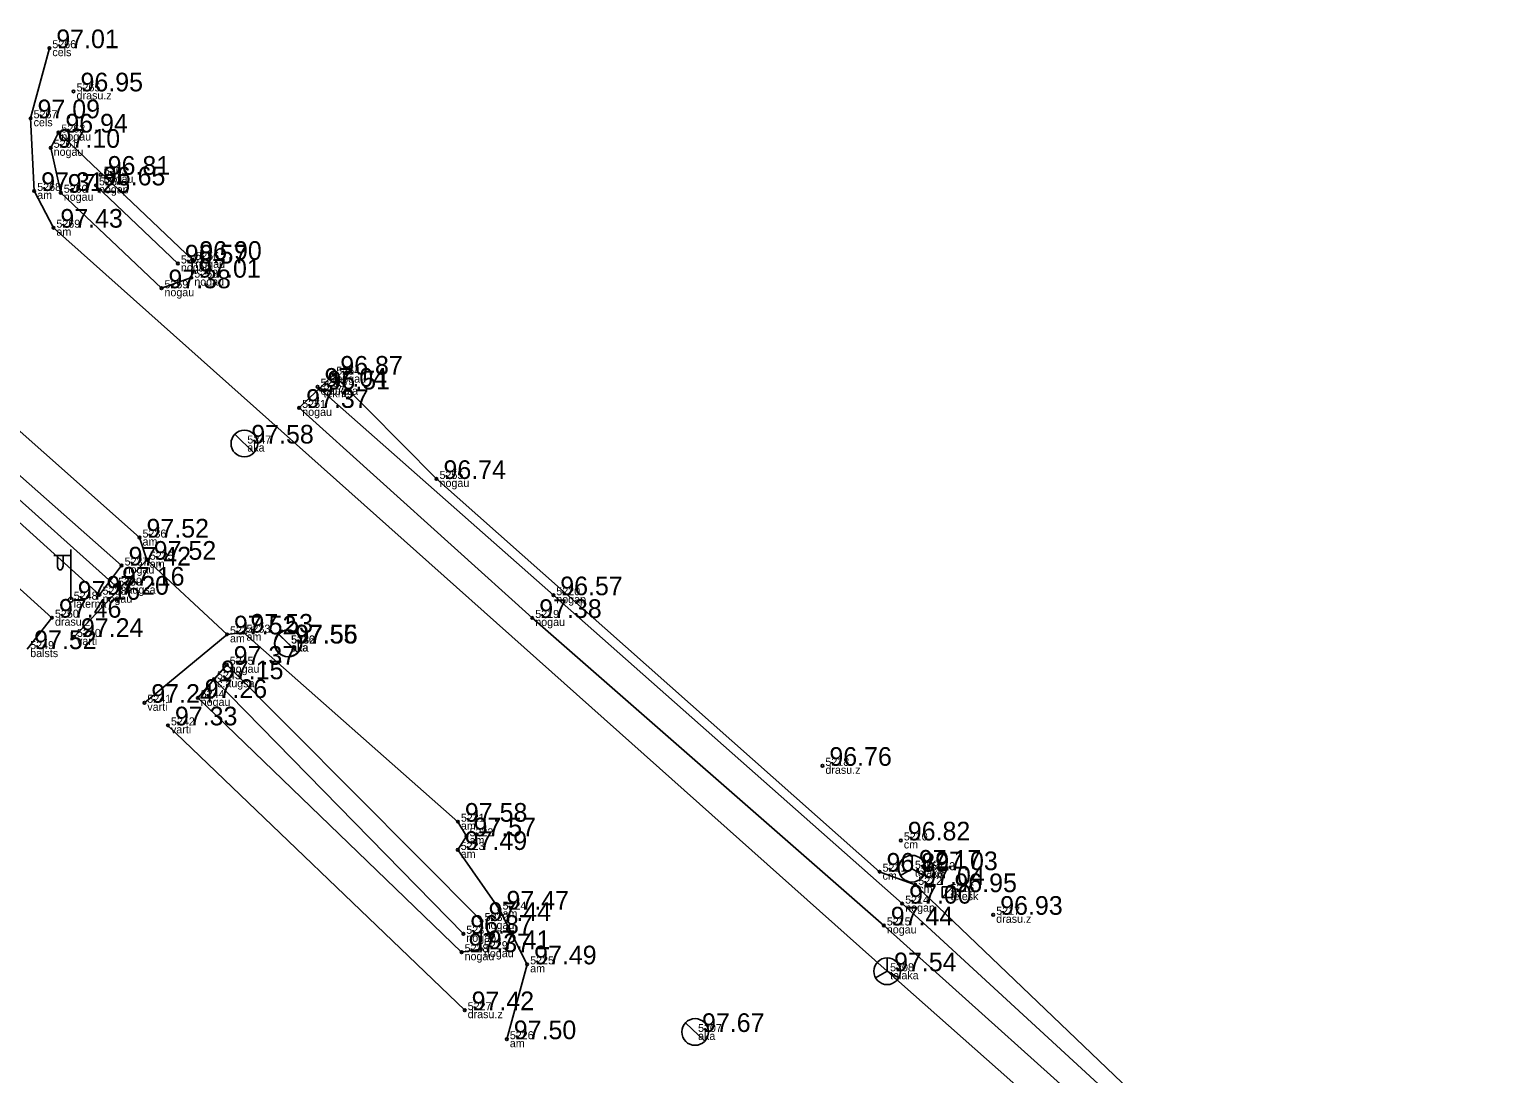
# Model space of a CAD drawing. Extents: x 614911 to 615803, y 262110 to 264311.
# Drawn here: x 615216 to 615270.8, y 264157.1 to 264196.3 of the extents above; entities that cross this region are included whole.
import ezdxf

# ---------------------------------------------------------------- set-up
doc = ezdxf.new("R2010")
doc.units = 0
for name, color, linetype in [('Level 12', 7, 'Continuous'), ('Level 31', 7, 'Continuous'), ('Level 35', 7, 'Continuous'), ('Level 37', 7, 'Continuous'), ('Level 44', 7, 'Continuous'), ('Level 49', 7, 'Continuous'), ('Level 53', 7, 'Continuous'), ('Level 54', 7, 'Continuous'), ('Level 57', 7, 'Continuous'), ('Level 58', 7, 'Continuous')]:
    doc.layers.add(name, color=color, linetype=linetype)

msp = doc.modelspace()

# ---------------------------------------------------------------- linework, layer by layer
at = {"layer": 'Level 12'}
for p, q in [((615223.687, 264181.076), (615224.405, 264180.38)), ((615225.32, 264173.583), (615226.038, 264172.887)), ((615225.335, 264173.576), (615226.053, 264172.88)), ((615240.589, 264159.011), (615241.307, 264158.315))]:
    msp.add_line(p, q, dxfattribs=at)
for centre in [(615224.046, 264180.728), (615225.679, 264173.235), (615225.694, 264173.228), (615240.948, 264158.663)]:
    msp.add_circle(centre, 0.5, dxfattribs=at)
at = {"layer": 'Level 31'}
for p, q in [((615218.482, 264190.409), (615221.554, 264187.48)), ((615208.105, 264185.331), (615219.2, 264175.4)), ((615232.257, 264162.343), (615222.909, 264171.89))]:
    msp.add_line(p, q, dxfattribs=at)
for points in [[(615222.095, 264187.616), (615222.058, 264186.949), (615220.938, 264186.551), (615217.162, 264190.132), (615216.783, 264191.818), (615217.073, 264192.391)], [(615208.5, 264185.819), (615207.817, 264185.516), (615207.862, 264184.761), (615218.615, 264175.06), (615219.444, 264176.155)], [(615269.702, 264145.214), (615269.377, 264144.379), (615268.574, 264143.999), (615257.464, 264154.176), (615248.026, 264162.657), (615234.843, 264174.188), (615226.104, 264182.065), (615227.383, 264183.311), (615231.253, 264179.4), (615247.867, 264164.674), (615249.206, 264164.179), (615258.391, 264155.393)], [(615223.385, 264172.433), (615222.297, 264171.188), (615232.194, 264161.653), (615232.917, 264161.768), (615232.944, 264162.825)]]:
    msp.add_lwpolyline(points, close=True, dxfattribs=at)
msp.add_lwpolyline([(615269.036, 264144.596), (615258.095, 264154.84), (615248.714, 264163.475), (615235.632, 264175.04), (615226.902, 264182.758)], dxfattribs=at)
at = {"layer": 'Level 35'}
for points in [[(615215.903, 264173.02), (615216.832, 264174.198), (615206.446, 264183.579)], [(615232.308, 264159.48), (615221.182, 264170.16)]]:
    msp.add_lwpolyline(points, dxfattribs=at)
at = {"layer": 'Level 37'}
for p, q in [((615220.387, 264176.371), (615217.658, 264173.477)), ((615220.296, 264171.006), (615223.396, 264173.572))]:
    msp.add_line(p, q, dxfattribs=at)
for points in [[(615270.785, 264145.719), (615268.798, 264143.219), (615267.758, 264143.569), (615248.149, 264160.939), (615216.886, 264188.823), (615216.167, 264190.2), (615216.031, 264192.925), (615216.734, 264195.554)], [(615209.451, 264186.668), (615220.116, 264177.203), (615220.387, 264176.371), (615223.396, 264173.572), (615224.016, 264173.637), (615232.055, 264166.547), (615232.379, 264166.001), (615232.047, 264165.489), (615233.617, 264163.253), (615233.617, 264163.253), (615234.652, 264161.199), (615233.889, 264158.392)]]:
    msp.add_lwpolyline(points, dxfattribs=at)
at = {"layer": 'Level 44'}
for p, q in [((615217.536, 264174.871), (615217.536, 264176.754)), ((615217.536, 264176.534), (615216.901, 264176.534)), ((615217.036, 264176.534), (615217.036, 264176.142)), ((615217.246, 264176.534), (615217.246, 264176.142))]:
    msp.add_line(p, q, dxfattribs=at)
msp.add_circle((615217.536, 264174.871), 0.09, dxfattribs=at)
msp.add_ellipse((615217.141, 264176.142), major_axis=(0, 0.151), ratio=0.695971, start_param=1.570796, end_param=4.712389, dxfattribs=at)
at = {"layer": 'Level 49'}
for p, q in [((615249.082, 264165.286), (615249.082, 264164.786)), ((615248.649, 264164.536), (615249.082, 264164.786)), ((615249.082, 264164.786), (615249.515, 264164.536)), ((615250.212, 264163.709), (615250.212, 264164.103)), ((615250.212, 264164.103), (615250.614, 264164.103)), ((615248.149, 264161.439), (615248.149, 264160.939)), ((615247.716, 264160.689), (615248.149, 264160.939)), ((615248.149, 264160.939), (615248.582, 264160.689))]:
    msp.add_line(p, q, dxfattribs=at)
msp.add_lwpolyline([(615250.212, 264163.709), (615250.614, 264164.103), (615250.614, 264163.709)], close=True, dxfattribs=at)
for centre in [(615249.082, 264164.786), (615248.149, 264160.939)]:
    msp.add_circle(centre, 0.5, dxfattribs=at)
at = {"layer": 'Level 57'}
for centre in [(615216.734, 264195.554), (615217.642, 264193.934), (615216.031, 264192.925), (615217.073, 264192.391), (615216.783, 264191.818), (615218.661, 264190.808), (615218.482, 264190.409), (615216.167, 264190.2), (615217.162, 264190.132), (615216.886, 264188.823), (615222.095, 264187.616), (615221.554, 264187.48), (615222.058, 264186.949), (615220.938, 264186.551), (615227.383, 264183.311), (615226.793, 264182.858), (615226.902, 264182.758), (615226.104, 264182.065), (615231.253, 264179.4), (615220.116, 264177.203), (615219.444, 264176.155), (615220.387, 264176.371), (615218.615, 264175.06), (615219.2, 264175.4), (615235.632, 264175.04), (615216.832, 264174.198), (615234.843, 264174.188), (615217.658, 264173.477), (615223.396, 264173.572), (615224.016, 264173.637), (615223.385, 264172.433), (615222.909, 264171.89), (615222.297, 264171.188), (615220.296, 264171.006), (615221.182, 264170.16), (615245.723, 264168.643), (615232.055, 264166.547), (615232.379, 264166.001), (615248.664, 264165.845), (615232.047, 264165.489), (615247.867, 264164.674), (615249.695, 264164.73), (615249.206, 264164.179), (615248.714, 264163.475), (615232.944, 264162.825), (615233.617, 264163.253), (615252.129, 264163.057), (615232.257, 264162.343), (615248.026, 264162.657), (615232.917, 264161.768), (615232.194, 264161.653), (615234.652, 264161.199), (615232.308, 264159.48), (615233.889, 264158.392)]:
    msp.add_circle(centre, 0.05, dxfattribs=at)
at = {"layer": 'Level 58'}
for centre in [(615216.734, 264195.554), (615217.642, 264193.934), (615216.031, 264192.925), (615217.073, 264192.391), (615216.783, 264191.818), (615218.661, 264190.808), (615218.482, 264190.409), (615216.167, 264190.2), (615217.162, 264190.132), (615216.886, 264188.823), (615222.095, 264187.616), (615221.554, 264187.48), (615222.058, 264186.949), (615220.938, 264186.551), (615227.383, 264183.311), (615226.793, 264182.858), (615226.902, 264182.758), (615226.104, 264182.065), (615231.253, 264179.4), (615220.116, 264177.203), (615219.444, 264176.155), (615220.387, 264176.371), (615218.615, 264175.06), (615219.2, 264175.4), (615235.632, 264175.04), (615216.832, 264174.198), (615234.843, 264174.188), (615217.658, 264173.477), (615223.396, 264173.572), (615224.016, 264173.637), (615223.385, 264172.433), (615222.909, 264171.89), (615222.297, 264171.188), (615220.296, 264171.006), (615221.182, 264170.16), (615245.723, 264168.643), (615232.055, 264166.547), (615232.379, 264166.001), (615248.664, 264165.845), (615232.047, 264165.489), (615247.867, 264164.674), (615249.695, 264164.73), (615249.206, 264164.179), (615248.714, 264163.475), (615232.944, 264162.825), (615233.617, 264163.253), (615252.129, 264163.057), (615232.257, 264162.343), (615248.026, 264162.657), (615232.917, 264161.768), (615232.194, 264161.653), (615234.652, 264161.199), (615232.308, 264159.48), (615233.889, 264158.392)]:
    msp.add_circle(centre, 0.05, dxfattribs=at)

# ---------------------------------------------------------------- texts
at = {"layer": 'Level 49'}
for s, p in [(' 97.17', (615249.082, 264164.786)), (' 97.54', (615248.149, 264160.939))]:
    msp.add_text(s, height=0.7, dxfattribs=at).set_placement(p)
at = {"layer": 'Level 53'}
for s, p in [(' cels', (615216.734, 264195.254)), (' drasu.z', (615217.642, 264193.634)), (' cels', (615216.031, 264192.625)), (' nogau', (615217.073, 264192.091)), (' nogau', (615216.783, 264191.518)), (' nogap', (615218.482, 264190.109)), (' nogau', (615218.661, 264190.508)), (' am', (615216.167, 264189.9)), (' nogau', (615217.162, 264189.832)), (' am', (615216.886, 264188.523)), (' nogau', (615222.095, 264187.316)), (' nogap', (615221.554, 264187.18)), (' nogau', (615220.938, 264186.251)), (' nogau', (615222.058, 264186.649)), (' nogau', (615227.383, 264183.011)), (' c.augsa', (615226.793, 264182.558)), (' tekne', (615226.902, 264182.458)), (' nogau', (615226.104, 264181.765)), (' aka', (615224.046, 264180.428)), (' nogau', (615231.253, 264179.1)), (' am', (615220.116, 264176.903)), (' nogau', (615219.444, 264175.855)), (' am', (615220.387, 264176.071)), (' nogau', (615218.615, 264174.76)), (' c.augsa', (615219.2, 264175.1)), (' nogap', (615235.632, 264174.74)), (' laterna', (615217.536, 264174.571)), (' drasu.z', (615216.832, 264173.898)), (' nogau', (615234.843, 264173.888)), (' varti', (615217.658, 264173.177)), (' am', (615223.396, 264173.272)), (' am', (615224.016, 264173.337)), (' balsts', (615215.903, 264172.72)), (' aka', (615225.679, 264172.935)), (' aka', (615225.694, 264172.928)), (' nogau', (615223.385, 264172.133)), (' c.augsa', (615222.909, 264171.59)), (' nogau', (615222.297, 264170.888)), (' varti', (615220.296, 264170.706)), (' varti', (615221.182, 264169.86)), (' drasu.z', (615245.723, 264168.343)), (' am', (615232.055, 264166.247)), (' am', (615232.379, 264165.701)), (' cm', (615248.664, 264165.545)), (' am', (615232.047, 264165.189)), (' cm', (615247.867, 264164.374)), (' telaka', (615249.082, 264164.486)), (' cm', (615249.695, 264164.43)), (' cm', (615249.206, 264163.879)), (' telesk', (615250.413, 264163.606)), (' am', (615233.617, 264162.953)), (' nogap', (615248.714, 264163.175)), (' drasu.z', (615252.129, 264162.757)), (' nogau', (615232.944, 264162.525)), (' nogau', (615248.026, 264162.357)), (' nogap', (615232.257, 264162.043)), (' nogau', (615232.194, 264161.353)), (' nogau', (615232.917, 264161.468)), (' am', (615234.652, 264160.899)), (' telaka', (615248.149, 264160.639)), (' drasu.z', (615232.308, 264159.18)), (' aka', (615240.948, 264158.363)), (' am', (615233.889, 264158.092))]:
    msp.add_text(s, height=0.3, dxfattribs=at).set_placement(p)
at = {"layer": 'Level 54'}
for s, p in [(' 5266', (615216.734, 264195.554)), (' 5265', (615217.642, 264193.934)), (' 5267', (615216.031, 264192.925)), (' 5262', (615217.073, 264192.391)), (' 5261', (615216.783, 264191.818)), (' 5263', (615218.661, 264190.808)), (' 5268', (615216.167, 264190.2)), (' 5260', (615217.162, 264190.132)), (' 5264', (615218.482, 264190.409)), (' 5269', (615216.886, 264188.823)), (' 5257', (615221.554, 264187.48)), (' 5256', (615222.095, 264187.616)), (' 5258', (615222.058, 264186.949)), (' 5259', (615220.938, 264186.551)), (' 5253', (615226.793, 264182.858)), (' 5254', (615227.383, 264183.311)), (' 5252', (615226.902, 264182.758)), (' 5251', (615226.104, 264182.065)), (' 5247', (615224.046, 264180.728)), (' 5255', (615231.253, 264179.4)), (' 5236', (615220.116, 264177.203)), (' 5235', (615220.387, 264176.371)), (' 5237', (615219.444, 264176.155)), (' 5239', (615219.2, 264175.4)), (' 5248', (615217.536, 264174.871)), (' 5238', (615218.615, 264175.06)), (' 5220', (615235.632, 264175.04)), (' 5250', (615216.832, 264174.198)), (' 5219', (615234.843, 264174.188)), (' 5234', (615223.396, 264173.572)), (' 5233', (615224.016, 264173.637)), (' 5249', (615215.903, 264173.02)), (' 5240', (615217.658, 264173.477)), (' 5246', (615225.679, 264173.235)), (' 5232', (615225.694, 264173.228)), (' 5245', (615223.385, 264172.433)), (' 5243', (615222.909, 264171.89)), (' 5241', (615220.296, 264171.006)), (' 5244', (615222.297, 264171.188)), (' 5242', (615221.182, 264170.16)), (' 5218', (615245.723, 264168.643)), (' 5221', (615232.055, 264166.547)), (' 5222', (615232.379, 264166.001)), (' 5223', (615232.047, 264165.489)), (' 5210', (615248.664, 264165.845)), (' 5209', (615249.082, 264164.786)), (' 5211', (615247.867, 264164.674)), (' 5213', (615249.695, 264164.73)), (' 5212', (615249.206, 264164.179)), (' 5216', (615250.413, 264163.906)), (' 5224', (615233.617, 264163.253)), (' 5214', (615248.714, 264163.475)), (' 5230', (615232.944, 264162.825)), (' 5215', (615248.026, 264162.657)), (' 5217', (615252.129, 264163.057)), (' 5231', (615232.257, 264162.343)), (' 5228', (615232.194, 264161.653)), (' 5229', (615232.917, 264161.768)), (' 5225', (615234.652, 264161.199)), (' 5208', (615248.149, 264160.939)), (' 5227', (615232.308, 264159.48)), (' 5226', (615233.889, 264158.392)), (' 5207', (615240.948, 264158.663))]:
    msp.add_text(s, height=0.3, dxfattribs=at).set_placement(p)
at = {"layer": 'Level 58'}
for s, p in [(' 97.01', (615216.734, 264195.554)), (' 96.95', (615217.642, 264193.934)), (' 97.09', (615216.031, 264192.925)), (' 96.94', (615217.073, 264192.391)), (' 97.10', (615216.783, 264191.818)), (' 96.81', (615218.661, 264190.808)), (' 97.31', (615216.167, 264190.2)), (' 97.25', (615217.162, 264190.132)), (' 96.65', (615218.482, 264190.409)), (' 97.43', (615216.886, 264188.823)), (' 96.57', (615221.554, 264187.48)), (' 96.90', (615222.095, 264187.616)), (' 97.01', (615222.058, 264186.949)), (' 97.38', (615220.938, 264186.551)), (' 96.87', (615227.383, 264183.311)), (' 97.04', (615226.793, 264182.858)), (' 96.51', (615226.902, 264182.758)), (' 97.37', (615226.104, 264182.065)), (' 97.58', (615224.046, 264180.728)), (' 96.74', (615231.253, 264179.4)), (' 97.52', (615220.116, 264177.203)), (' 97.42', (615219.444, 264176.155)), (' 97.52', (615220.387, 264176.371)), (' 97.16', (615219.2, 264175.4)), (' 97.16', (615217.536, 264174.871)), (' 97.20', (615218.615, 264175.06)), (' 96.57', (615235.632, 264175.04)), (' 97.46', (615216.832, 264174.198)), (' 97.38', (615234.843, 264174.188)), (' 97.24', (615217.658, 264173.477)), (' 97.52', (615223.396, 264173.572)), (' 97.53', (615224.016, 264173.637)), (' 97.55', (615225.679, 264173.235)), (' 97.56', (615225.694, 264173.228)), (' 97.52', (615215.903, 264173.02)), (' 97.37', (615223.385, 264172.433)), (' 97.15', (615222.909, 264171.89)), (' 97.24', (615220.296, 264171.006)), (' 97.26', (615222.297, 264171.188)), (' 97.33', (615221.182, 264170.16)), (' 96.76', (615245.723, 264168.643)), (' 97.58', (615232.055, 264166.547)), (' 97.57', (615232.379, 264166.001)), (' 97.49', (615232.047, 264165.489)), (' 96.82', (615248.664, 264165.845)), (' 96.89', (615247.867, 264164.674)), (' 97.03', (615249.695, 264164.73)), (' 97.04', (615249.206, 264164.179)), (' 96.95', (615250.413, 264163.906)), (' 97.00', (615248.714, 264163.475)), (' 97.44', (615232.944, 264162.825)), (' 97.47', (615233.617, 264163.253)), (' 96.93', (615252.129, 264163.057)), (' 96.87', (615232.257, 264162.343)), (' 97.44', (615248.026, 264162.657)), (' 97.37', (615232.194, 264161.653)), (' 97.41', (615232.917, 264161.768)), (' 97.49', (615234.652, 264161.199)), (' 97.42', (615232.308, 264159.48)), (' 97.50', (615233.889, 264158.392)), (' 97.67', (615240.948, 264158.663))]:
    msp.add_text(s, height=0.7, dxfattribs=at).set_placement(p)

doc.saveas('drawing.dxf')
